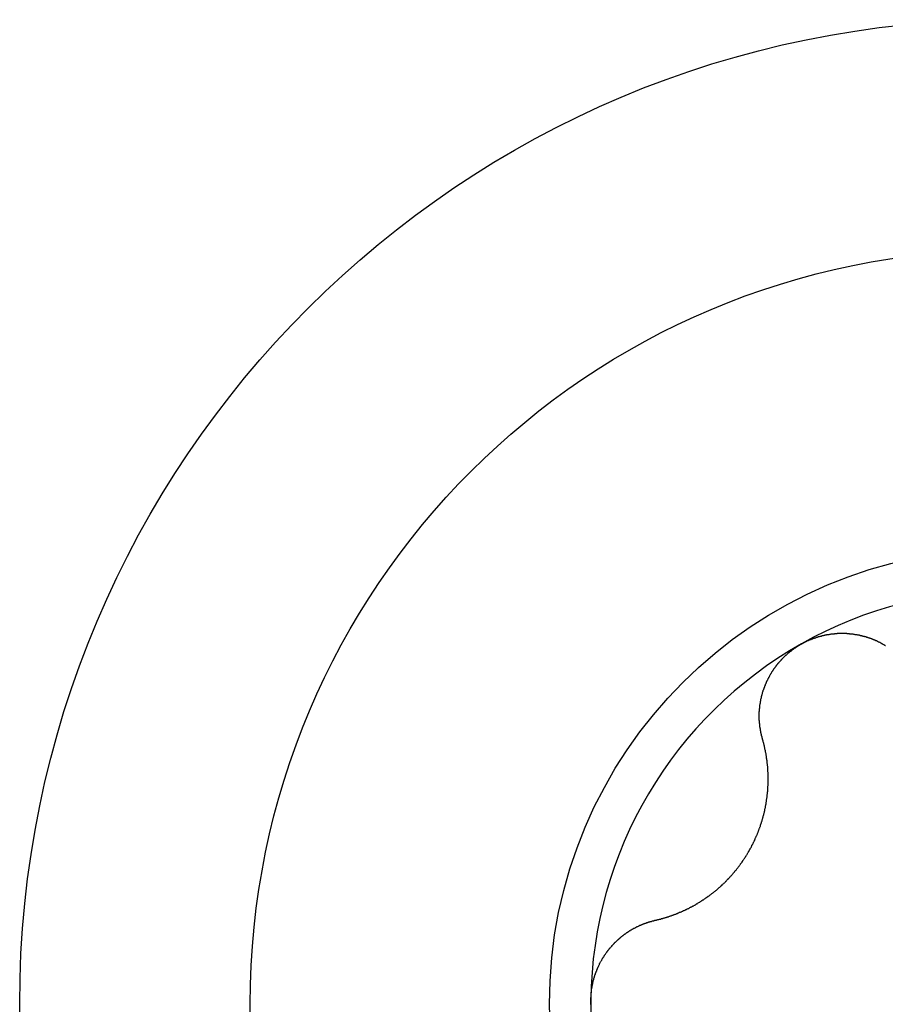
# Model space of a CAD drawing. Extents: x 1107 to 4046, y 937 to 3355.
# Tile 291 of 656: x 1147.21 to 1151.34, y 2226.71 to 2231.41. Entities that reach past the tile are written whole.
import ezdxf

# ---------------------------------------------------------------- set-up
doc = ezdxf.new("R2010")
doc.units = 0
doc.layers.add('KF_VIDA_L___C_RIGHT', color=7, linetype='CONTINUOUS')

# ---------------------------------------------------------------- blocks, each defined once
blk = doc.blocks.new('KF_VIDA_L___C_RIGHT')
at = {"layer": 'KF_VIDA_L___C_RIGHT'}
for points in [[(-435.77, 539.22, 0), (-435.768, 539.221, 0), (-435.767, 539.222, 0), (-435.765, 539.223, 0), (-435.763, 539.224, 0), (-435.761, 539.225, 0), (-435.759, 539.226, 0), (-435.757, 539.227, 0), (-435.755, 539.228, 0), (-435.753, 539.229, 0), (-435.752, 539.23, 0), (-435.75, 539.231, 0), (-435.748, 539.232, 0), (-435.746, 539.233, 0), (-435.744, 539.234, 0), (-435.742, 539.235, 0), (-435.74, 539.236, 0), (-435.738, 539.236, 0), (-435.736, 539.237, 0), (-435.734, 539.238, 0), (-435.732, 539.239, 0), (-435.73, 539.24, 0), (-435.728, 539.241, 0), (-435.726, 539.242, 0), (-435.724, 539.242, 0), (-435.722, 539.243, 0), (-435.72, 539.244, 0), (-435.718, 539.245, 0), (-435.716, 539.245, 0), (-435.714, 539.246, 0), (-435.712, 539.247, 0), (-435.71, 539.248, 0), (-435.708, 539.248, 0), (-435.706, 539.249, 0), (-435.704, 539.25, 0), (-435.702, 539.25, 0), (-435.7, 539.251, 0), (-435.698, 539.252, 0), (-435.696, 539.252, 0), (-435.694, 539.253, 0), (-435.692, 539.254, 0), (-435.69, 539.254, 0), (-435.688, 539.255, 0), (-435.686, 539.256, 0), (-435.683, 539.256, 0), (-435.681, 539.257, 0), (-435.679, 539.257, 0), (-435.677, 539.258, 0), (-435.675, 539.258, 0), (-435.673, 539.259, 0), (-435.671, 539.26, 0), (-435.669, 539.26, 0), (-435.667, 539.261, 0), (-435.665, 539.261, 0), (-435.662, 539.262, 0), (-435.66, 539.262, 0), (-435.658, 539.262, 0), (-435.656, 539.263, 0), (-435.654, 539.263, 0), (-435.652, 539.264, 0), (-435.65, 539.264, 0), (-435.648, 539.265, 0), (-435.645, 539.265, 0), (-435.643, 539.265, 0), (-435.641, 539.266, 0), (-435.639, 539.266, 0), (-435.637, 539.266, 0), (-435.635, 539.267, 0), (-435.633, 539.267, 0), (-435.631, 539.267, 0), (-435.628, 539.268, 0), (-435.626, 539.268, 0), (-435.624, 539.268, 0), (-435.622, 539.268, 0), (-435.62, 539.269, 0), (-435.618, 539.269, 0), (-435.616, 539.269, 0), (-435.613, 539.269, 0), (-435.611, 539.27, 0), (-435.609, 539.27, 0), (-435.607, 539.27, 0), (-435.605, 539.27, 0), (-435.603, 539.27, 0), (-435.6, 539.27, 0), (-435.598, 539.271, 0), (-435.596, 539.271, 0), (-435.594, 539.271, 0), (-435.592, 539.271, 0), (-435.59, 539.271, 0), (-435.588, 539.271, 0), (-435.585, 539.271, 0), (-435.583, 539.271, 0), (-435.581, 539.271, 0), (-435.579, 539.271, 0), (-435.577, 539.271, 0), (-435.575, 539.271, 0), (-435.573, 539.271, 0), (-435.57, 539.271, 0), (-435.568, 539.271, 0), (-435.566, 539.271, 0), (-435.564, 539.271, 0), (-435.562, 539.271, 0), (-435.56, 539.271, 0), (-435.558, 539.271, 0), (-435.555, 539.271, 0), (-435.553, 539.27, 0), (-435.551, 539.27, 0), (-435.549, 539.27, 0), (-435.547, 539.27, 0), (-435.545, 539.27, 0), (-435.543, 539.27, 0), (-435.541, 539.269, 0), (-435.539, 539.269, 0), (-435.536, 539.269, 0), (-435.534, 539.269, 0), (-435.532, 539.269, 0), (-435.53, 539.268, 0), (-435.528, 539.268, 0), (-435.526, 539.268, 0), (-435.524, 539.268, 0), (-435.522, 539.267, 0), (-435.52, 539.267, 0), (-435.518, 539.267, 0), (-435.515, 539.266, 0), (-435.513, 539.266, 0), (-435.511, 539.266, 0), (-435.509, 539.265, 0), (-435.507, 539.265, 0), (-435.505, 539.265, 0), (-435.503, 539.264, 0), (-435.501, 539.264, 0), (-435.499, 539.263, 0), (-435.497, 539.263, 0), (-435.495, 539.263, 0), (-435.493, 539.262, 0), (-435.491, 539.262, 0), (-435.489, 539.261, 0), (-435.487, 539.261, 0), (-435.485, 539.26, 0), (-435.483, 539.26, 0), (-435.481, 539.259, 0), (-435.479, 539.259, 0), (-435.477, 539.258, 0), (-435.475, 539.258, 0), (-435.473, 539.257, 0), (-435.471, 539.257, 0), (-435.469, 539.256, 0), (-435.467, 539.256, 0), (-435.465, 539.255, 0), (-435.463, 539.255, 0), (-435.461, 539.254, 0), (-435.459, 539.253, 0), (-435.457, 539.253, 0), (-435.455, 539.252, 0), (-435.453, 539.251, 0), (-435.451, 539.251, 0), (-435.449, 539.25, 0), (-435.447, 539.25, 0), (-435.446, 539.249, 0), (-435.444, 539.248, 0), (-435.442, 539.248, 0), (-435.44, 539.247, 0), (-435.438, 539.246, 0), (-435.436, 539.246, 0), (-435.434, 539.245, 0), (-435.432, 539.244, 0), (-435.431, 539.243, 0), (-435.429, 539.243, 0), (-435.427, 539.242, 0), (-435.425, 539.241, 0), (-435.423, 539.24, 0), (-435.421, 539.24, 0), (-435.42, 539.239, 0), (-435.418, 539.238, 0), (-435.416, 539.237, 0), (-435.414, 539.236, 0), (-435.412, 539.236, 0), (-435.411, 539.235, 0), (-435.409, 539.234, 0), (-435.407, 539.233, 0), (-435.405, 539.232, 0), (-435.404, 539.231, 0), (-435.402, 539.231, 0), (-435.4, 539.23, 0), (-435.398, 539.229, 0), (-435.396, 539.228, 0), (-435.395, 539.227, 0), (-435.393, 539.226, 0), (-435.391, 539.225, 0), (-435.389, 539.224, 0), (-435.388, 539.223, 0), (-435.386, 539.222, 0), (-435.384, 539.221, 0), (-435.383, 539.22, 0), (-435.381, 539.219, 0), (-435.379, 539.218, 0), (-435.377, 539.217, 0), (-435.376, 539.216, 0), (-435.374, 539.215, 0), (-435.372, 539.214, 0), (-435.371, 539.213, 0), (-435.369, 539.212, 0)], [(-435.956, 538.767, 0), (-435.956, 538.769, 0), (-435.957, 538.771, 0), (-435.957, 538.772, 0), (-435.958, 538.774, 0), (-435.958, 538.776, 0), (-435.959, 538.778, 0), (-435.959, 538.78, 0), (-435.96, 538.782, 0), (-435.96, 538.784, 0), (-435.961, 538.786, 0), (-435.961, 538.788, 0), (-435.962, 538.79, 0), (-435.962, 538.792, 0), (-435.962, 538.794, 0), (-435.963, 538.796, 0), (-435.963, 538.798, 0), (-435.964, 538.8, 0), (-435.964, 538.801, 0), (-435.964, 538.803, 0), (-435.965, 538.805, 0), (-435.965, 538.807, 0), (-435.965, 538.809, 0), (-435.966, 538.811, 0), (-435.966, 538.813, 0), (-435.966, 538.815, 0), (-435.967, 538.817, 0), (-435.967, 538.819, 0), (-435.967, 538.821, 0), (-435.968, 538.823, 0), (-435.968, 538.825, 0), (-435.968, 538.827, 0), (-435.968, 538.829, 0), (-435.969, 538.831, 0), (-435.969, 538.833, 0), (-435.969, 538.835, 0), (-435.969, 538.837, 0), (-435.969, 538.839, 0), (-435.97, 538.841, 0), (-435.97, 538.843, 0), (-435.97, 538.845, 0), (-435.97, 538.847, 0), (-435.97, 538.849, 0), (-435.97, 538.851, 0), (-435.97, 538.853, 0), (-435.971, 538.855, 0), (-435.971, 538.857, 0), (-435.971, 538.859, 0), (-435.971, 538.861, 0), (-435.971, 538.863, 0), (-435.971, 538.865, 0), (-435.971, 538.867, 0), (-435.971, 538.869, 0), (-435.971, 538.871, 0), (-435.971, 538.873, 0), (-435.971, 538.875, 0), (-435.971, 538.877, 0), (-435.971, 538.879, 0), (-435.971, 538.881, 0), (-435.971, 538.883, 0), (-435.971, 538.885, 0), (-435.971, 538.887, 0), (-435.971, 538.889, 0), (-435.971, 538.891, 0), (-435.971, 538.892, 0), (-435.971, 538.894, 0), (-435.971, 538.896, 0), (-435.971, 538.898, 0), (-435.97, 538.9, 0), (-435.97, 538.902, 0), (-435.97, 538.904, 0), (-435.97, 538.906, 0), (-435.97, 538.908, 0), (-435.97, 538.91, 0), (-435.97, 538.912, 0), (-435.969, 538.914, 0), (-435.969, 538.916, 0), (-435.969, 538.918, 0), (-435.969, 538.92, 0), (-435.969, 538.922, 0), (-435.968, 538.924, 0), (-435.968, 538.926, 0), (-435.968, 538.928, 0), (-435.968, 538.93, 0), (-435.967, 538.932, 0), (-435.967, 538.934, 0), (-435.967, 538.936, 0), (-435.966, 538.938, 0), (-435.966, 538.94, 0), (-435.966, 538.942, 0), (-435.965, 538.943, 0), (-435.965, 538.945, 0), (-435.965, 538.947, 0), (-435.964, 538.949, 0), (-435.964, 538.951, 0), (-435.964, 538.953, 0), (-435.963, 538.955, 0), (-435.963, 538.957, 0), (-435.962, 538.959, 0), (-435.962, 538.961, 0), (-435.961, 538.963, 0), (-435.961, 538.965, 0), (-435.961, 538.967, 0), (-435.96, 538.969, 0), (-435.96, 538.971, 0), (-435.959, 538.973, 0), (-435.959, 538.975, 0), (-435.958, 538.977, 0), (-435.958, 538.979, 0), (-435.957, 538.981, 0), (-435.956, 538.983, 0), (-435.956, 538.985, 0), (-435.955, 538.987, 0), (-435.955, 538.989, 0), (-435.954, 538.991, 0), (-435.954, 538.993, 0), (-435.953, 538.995, 0), (-435.952, 538.997, 0), (-435.952, 538.999, 0), (-435.951, 539.001, 0), (-435.95, 539.003, 0), (-435.95, 539.005, 0), (-435.949, 539.006, 0), (-435.948, 539.008, 0), (-435.948, 539.01, 0), (-435.947, 539.012, 0), (-435.946, 539.014, 0), (-435.945, 539.016, 0), (-435.945, 539.018, 0), (-435.944, 539.02, 0), (-435.943, 539.022, 0), (-435.942, 539.024, 0), (-435.942, 539.026, 0), (-435.941, 539.028, 0), (-435.94, 539.03, 0), (-435.939, 539.032, 0), (-435.938, 539.034, 0), (-435.937, 539.036, 0), (-435.937, 539.038, 0), (-435.936, 539.04, 0), (-435.935, 539.042, 0), (-435.934, 539.043, 0), (-435.933, 539.045, 0), (-435.932, 539.047, 0), (-435.931, 539.049, 0), (-435.93, 539.051, 0), (-435.929, 539.053, 0), (-435.928, 539.055, 0), (-435.927, 539.057, 0), (-435.926, 539.059, 0), (-435.925, 539.061, 0), (-435.924, 539.062, 0), (-435.923, 539.064, 0), (-435.922, 539.066, 0), (-435.921, 539.068, 0), (-435.92, 539.07, 0), (-435.919, 539.072, 0), (-435.918, 539.074, 0), (-435.917, 539.076, 0), (-435.916, 539.077, 0), (-435.915, 539.079, 0), (-435.914, 539.081, 0), (-435.913, 539.083, 0), (-435.912, 539.085, 0), (-435.911, 539.087, 0), (-435.909, 539.088, 0), (-435.908, 539.09, 0), (-435.907, 539.092, 0), (-435.906, 539.094, 0), (-435.905, 539.096, 0), (-435.903, 539.097, 0), (-435.902, 539.099, 0), (-435.901, 539.101, 0), (-435.9, 539.103, 0), (-435.899, 539.104, 0), (-435.897, 539.106, 0), (-435.896, 539.108, 0), (-435.895, 539.11, 0), (-435.894, 539.111, 0), (-435.892, 539.113, 0), (-435.891, 539.115, 0), (-435.89, 539.117, 0), (-435.888, 539.118, 0), (-435.887, 539.12, 0), (-435.886, 539.122, 0), (-435.884, 539.123, 0), (-435.883, 539.125, 0), (-435.882, 539.127, 0), (-435.88, 539.128, 0), (-435.879, 539.13, 0), (-435.877, 539.132, 0), (-435.876, 539.133, 0), (-435.875, 539.135, 0), (-435.873, 539.137, 0), (-435.872, 539.138, 0), (-435.87, 539.14, 0), (-435.869, 539.141, 0), (-435.867, 539.143, 0), (-435.866, 539.145, 0), (-435.864, 539.146, 0), (-435.863, 539.148, 0), (-435.861, 539.149, 0), (-435.86, 539.151, 0), (-435.858, 539.152, 0), (-435.857, 539.154, 0), (-435.855, 539.156, 0), (-435.854, 539.157, 0), (-435.852, 539.159, 0), (-435.851, 539.16, 0), (-435.849, 539.162, 0), (-435.848, 539.163, 0), (-435.846, 539.165, 0), (-435.844, 539.166, 0), (-435.843, 539.167, 0), (-435.841, 539.169, 0), (-435.84, 539.17, 0), (-435.838, 539.172, 0), (-435.836, 539.173, 0), (-435.835, 539.175, 0), (-435.833, 539.176, 0), (-435.831, 539.177, 0), (-435.83, 539.179, 0), (-435.828, 539.18, 0), (-435.826, 539.182, 0), (-435.825, 539.183, 0), (-435.823, 539.184, 0), (-435.821, 539.186, 0), (-435.82, 539.187, 0), (-435.818, 539.188, 0), (-435.816, 539.19, 0), (-435.815, 539.191, 0), (-435.813, 539.192, 0), (-435.811, 539.194, 0), (-435.81, 539.195, 0), (-435.808, 539.196, 0), (-435.806, 539.197, 0), (-435.804, 539.199, 0), (-435.803, 539.2, 0), (-435.801, 539.201, 0), (-435.799, 539.202, 0), (-435.797, 539.203, 0), (-435.796, 539.205, 0), (-435.794, 539.206, 0), (-435.792, 539.207, 0), (-435.79, 539.208, 0), (-435.788, 539.209, 0), (-435.787, 539.21, 0), (-435.785, 539.212, 0), (-435.783, 539.213, 0), (-435.781, 539.214, 0), (-435.779, 539.215, 0), (-435.778, 539.216, 0), (-435.776, 539.217, 0), (-435.774, 539.218, 0), (-435.772, 539.219, 0), (-435.77, 539.22, 0)], [(-436.467, 537.901, 0), (-436.465, 537.902, 0), (-436.462, 537.902, 0), (-436.46, 537.903, 0), (-436.458, 537.903, 0), (-436.455, 537.904, 0), (-436.453, 537.904, 0), (-436.451, 537.905, 0), (-436.448, 537.906, 0), (-436.446, 537.906, 0), (-436.444, 537.907, 0), (-436.441, 537.907, 0), (-436.439, 537.908, 0), (-436.437, 537.909, 0), (-436.434, 537.909, 0), (-436.432, 537.91, 0), (-436.43, 537.911, 0), (-436.428, 537.911, 0), (-436.425, 537.912, 0), (-436.423, 537.913, 0), (-436.421, 537.913, 0), (-436.418, 537.914, 0), (-436.416, 537.915, 0), (-436.414, 537.916, 0), (-436.411, 537.916, 0), (-436.409, 537.917, 0), (-436.407, 537.918, 0), (-436.405, 537.918, 0), (-436.402, 537.919, 0), (-436.4, 537.92, 0), (-436.398, 537.921, 0), (-436.395, 537.922, 0), (-436.393, 537.922, 0), (-436.391, 537.923, 0), (-436.389, 537.924, 0), (-436.386, 537.925, 0), (-436.384, 537.925, 0), (-436.382, 537.926, 0), (-436.38, 537.927, 0), (-436.377, 537.928, 0), (-436.375, 537.929, 0), (-436.373, 537.93, 0), (-436.371, 537.931, 0), (-436.369, 537.931, 0), (-436.366, 537.932, 0), (-436.364, 537.933, 0), (-436.362, 537.934, 0), (-436.36, 537.935, 0), (-436.358, 537.936, 0), (-436.355, 537.937, 0), (-436.353, 537.938, 0), (-436.351, 537.939, 0), (-436.349, 537.939, 0), (-436.347, 537.94, 0), (-436.344, 537.941, 0), (-436.342, 537.942, 0), (-436.34, 537.943, 0), (-436.338, 537.944, 0), (-436.336, 537.945, 0), (-436.334, 537.946, 0), (-436.332, 537.947, 0), (-436.329, 537.948, 0), (-436.327, 537.949, 0), (-436.325, 537.95, 0), (-436.323, 537.951, 0), (-436.321, 537.952, 0), (-436.319, 537.953, 0), (-436.317, 537.954, 0), (-436.315, 537.955, 0), (-436.313, 537.956, 0), (-436.31, 537.957, 0), (-436.308, 537.958, 0), (-436.306, 537.959, 0), (-436.304, 537.96, 0), (-436.302, 537.962, 0), (-436.3, 537.963, 0), (-436.298, 537.964, 0), (-436.296, 537.965, 0), (-436.293, 537.966, 0), (-436.291, 537.967, 0), (-436.289, 537.968, 0), (-436.287, 537.969, 0), (-436.285, 537.971, 0), (-436.283, 537.972, 0), (-436.281, 537.973, 0), (-436.279, 537.974, 0), (-436.276, 537.975, 0), (-436.274, 537.977, 0), (-436.272, 537.978, 0), (-436.27, 537.979, 0), (-436.268, 537.98, 0), (-436.266, 537.982, 0), (-436.264, 537.983, 0), (-436.262, 537.984, 0), (-436.259, 537.986, 0), (-436.257, 537.987, 0), (-436.255, 537.988, 0), (-436.253, 537.99, 0), (-436.251, 537.991, 0), (-436.249, 537.992, 0), (-436.247, 537.994, 0), (-436.245, 537.995, 0), (-436.243, 537.996, 0), (-436.24, 537.998, 0), (-436.238, 537.999, 0), (-436.236, 538, 0), (-436.234, 538.002, 0), (-436.232, 538.003, 0), (-436.23, 538.005, 0), (-436.228, 538.006, 0), (-436.226, 538.008, 0), (-436.224, 538.009, 0), (-436.221, 538.011, 0), (-436.219, 538.012, 0), (-436.217, 538.014, 0), (-436.215, 538.015, 0), (-436.213, 538.017, 0), (-436.211, 538.018, 0), (-436.209, 538.02, 0), (-436.207, 538.021, 0), (-436.205, 538.023, 0), (-436.203, 538.024, 0), (-436.201, 538.026, 0), (-436.199, 538.027, 0), (-436.197, 538.029, 0), (-436.194, 538.031, 0), (-436.192, 538.032, 0), (-436.19, 538.034, 0), (-436.188, 538.035, 0), (-436.186, 538.037, 0), (-436.184, 538.039, 0), (-436.182, 538.04, 0), (-436.18, 538.042, 0), (-436.178, 538.044, 0), (-436.176, 538.045, 0), (-436.174, 538.047, 0), (-436.172, 538.049, 0), (-436.17, 538.05, 0), (-436.168, 538.052, 0), (-436.166, 538.054, 0), (-436.164, 538.056, 0), (-436.162, 538.057, 0), (-436.16, 538.059, 0), (-436.158, 538.061, 0), (-436.156, 538.063, 0), (-436.154, 538.064, 0), (-436.152, 538.066, 0), (-436.151, 538.068, 0), (-436.149, 538.07, 0), (-436.147, 538.071, 0), (-436.145, 538.073, 0), (-436.143, 538.075, 0), (-436.141, 538.077, 0), (-436.139, 538.079, 0), (-436.137, 538.081, 0), (-436.135, 538.082, 0), (-436.133, 538.084, 0), (-436.131, 538.086, 0), (-436.13, 538.088, 0), (-436.128, 538.09, 0), (-436.126, 538.092, 0), (-436.124, 538.094, 0), (-436.122, 538.096, 0), (-436.12, 538.098, 0), (-436.119, 538.1, 0), (-436.117, 538.101, 0), (-436.115, 538.103, 0), (-436.113, 538.105, 0), (-436.111, 538.107, 0), (-436.11, 538.109, 0), (-436.108, 538.111, 0), (-436.106, 538.113, 0), (-436.104, 538.115, 0), (-436.102, 538.117, 0), (-436.101, 538.119, 0), (-436.099, 538.121, 0), (-436.097, 538.123, 0), (-436.095, 538.125, 0), (-436.094, 538.127, 0), (-436.092, 538.129, 0), (-436.09, 538.131, 0), (-436.089, 538.133, 0), (-436.087, 538.135, 0), (-436.085, 538.137, 0), (-436.084, 538.139, 0), (-436.082, 538.141, 0), (-436.08, 538.144, 0), (-436.079, 538.146, 0), (-436.077, 538.148, 0), (-436.075, 538.15, 0), (-436.074, 538.152, 0), (-436.072, 538.154, 0), (-436.071, 538.156, 0), (-436.069, 538.158, 0), (-436.067, 538.16, 0), (-436.066, 538.162, 0), (-436.064, 538.164, 0), (-436.063, 538.167, 0), (-436.061, 538.169, 0), (-436.06, 538.171, 0), (-436.058, 538.173, 0), (-436.056, 538.175, 0), (-436.055, 538.177, 0), (-436.053, 538.179, 0), (-436.052, 538.181, 0), (-436.05, 538.184, 0), (-436.049, 538.186, 0), (-436.048, 538.188, 0), (-436.046, 538.19, 0), (-436.045, 538.192, 0), (-436.043, 538.194, 0), (-436.042, 538.196, 0), (-436.04, 538.199, 0), (-436.039, 538.201, 0), (-436.038, 538.203, 0), (-436.036, 538.205, 0), (-436.035, 538.207, 0), (-436.033, 538.209, 0), (-436.032, 538.212, 0), (-436.031, 538.214, 0), (-436.029, 538.216, 0), (-436.028, 538.218, 0), (-436.027, 538.22, 0), (-436.025, 538.223, 0), (-436.024, 538.225, 0), (-436.023, 538.227, 0), (-436.022, 538.229, 0), (-436.02, 538.231, 0), (-436.019, 538.234, 0), (-436.018, 538.236, 0), (-436.017, 538.238, 0), (-436.015, 538.24, 0), (-436.014, 538.243, 0), (-436.013, 538.245, 0), (-436.012, 538.247, 0), (-436.01, 538.249, 0), (-436.009, 538.252, 0), (-436.008, 538.254, 0), (-436.007, 538.256, 0), (-436.006, 538.259, 0), (-436.004, 538.261, 0), (-436.003, 538.263, 0), (-436.002, 538.265, 0), (-436.001, 538.268, 0), (-436, 538.27, 0), (-435.999, 538.273, 0), (-435.997, 538.275, 0), (-435.996, 538.277, 0), (-435.995, 538.28, 0), (-435.994, 538.282, 0), (-435.993, 538.284, 0), (-435.992, 538.287, 0), (-435.991, 538.289, 0), (-435.99, 538.292, 0), (-435.989, 538.294, 0), (-435.988, 538.296, 0), (-435.987, 538.299, 0), (-435.986, 538.301, 0), (-435.984, 538.304, 0), (-435.983, 538.306, 0), (-435.982, 538.308, 0), (-435.981, 538.311, 0), (-435.98, 538.313, 0), (-435.979, 538.316, 0), (-435.978, 538.318, 0), (-435.977, 538.321, 0), (-435.976, 538.323, 0), (-435.975, 538.326, 0), (-435.975, 538.328, 0), (-435.974, 538.331, 0), (-435.973, 538.333, 0), (-435.972, 538.336, 0), (-435.971, 538.338, 0), (-435.97, 538.341, 0), (-435.969, 538.343, 0), (-435.968, 538.346, 0), (-435.967, 538.348, 0), (-435.966, 538.351, 0), (-435.965, 538.353, 0), (-435.965, 538.356, 0), (-435.964, 538.358, 0), (-435.963, 538.361, 0), (-435.962, 538.363, 0), (-435.961, 538.366, 0), (-435.961, 538.368, 0), (-435.96, 538.371, 0), (-435.959, 538.373, 0), (-435.958, 538.376, 0), (-435.957, 538.378, 0), (-435.957, 538.381, 0), (-435.956, 538.383, 0), (-435.955, 538.386, 0), (-435.954, 538.388, 0), (-435.954, 538.391, 0), (-435.953, 538.394, 0), (-435.952, 538.396, 0), (-435.952, 538.399, 0), (-435.951, 538.401, 0), (-435.95, 538.404, 0), (-435.95, 538.406, 0), (-435.949, 538.409, 0), (-435.948, 538.412, 0), (-435.948, 538.414, 0), (-435.947, 538.417, 0), (-435.947, 538.419, 0), (-435.946, 538.422, 0), (-435.945, 538.424, 0), (-435.945, 538.427, 0), (-435.944, 538.429, 0), (-435.944, 538.432, 0), (-435.943, 538.435, 0), (-435.943, 538.437, 0), (-435.942, 538.44, 0), (-435.942, 538.442, 0), (-435.941, 538.445, 0), (-435.941, 538.447, 0), (-435.94, 538.45, 0), (-435.94, 538.453, 0), (-435.939, 538.455, 0), (-435.939, 538.458, 0), (-435.938, 538.46, 0), (-435.938, 538.463, 0), (-435.938, 538.465, 0), (-435.937, 538.468, 0), (-435.937, 538.471, 0), (-435.936, 538.473, 0), (-435.936, 538.476, 0), (-435.936, 538.478, 0), (-435.935, 538.481, 0), (-435.935, 538.483, 0), (-435.935, 538.486, 0), (-435.934, 538.489, 0), (-435.934, 538.491, 0), (-435.934, 538.494, 0), (-435.933, 538.496, 0), (-435.933, 538.499, 0), (-435.933, 538.501, 0), (-435.932, 538.504, 0), (-435.932, 538.506, 0), (-435.932, 538.509, 0), (-435.932, 538.511, 0), (-435.932, 538.514, 0), (-435.931, 538.516, 0), (-435.931, 538.519, 0), (-435.931, 538.522, 0), (-435.931, 538.524, 0), (-435.931, 538.527, 0), (-435.93, 538.529, 0), (-435.93, 538.532, 0), (-435.93, 538.534, 0), (-435.93, 538.537, 0), (-435.93, 538.539, 0), (-435.93, 538.542, 0), (-435.929, 538.544, 0), (-435.929, 538.547, 0), (-435.929, 538.549, 0), (-435.929, 538.552, 0), (-435.929, 538.554, 0), (-435.929, 538.556, 0), (-435.929, 538.559, 0), (-435.929, 538.561, 0), (-435.929, 538.564, 0), (-435.929, 538.566, 0), (-435.929, 538.569, 0), (-435.929, 538.571, 0), (-435.929, 538.574, 0), (-435.929, 538.576, 0), (-435.929, 538.578, 0), (-435.929, 538.581, 0), (-435.929, 538.583, 0), (-435.929, 538.586, 0), (-435.929, 538.588, 0), (-435.929, 538.591, 0), (-435.929, 538.593, 0), (-435.929, 538.595, 0), (-435.929, 538.598, 0), (-435.929, 538.6, 0), (-435.929, 538.602, 0), (-435.929, 538.605, 0), (-435.929, 538.607, 0), (-435.93, 538.609, 0), (-435.93, 538.612, 0), (-435.93, 538.614, 0), (-435.93, 538.616, 0), (-435.93, 538.619, 0), (-435.93, 538.621, 0), (-435.93, 538.623, 0), (-435.931, 538.626, 0), (-435.931, 538.628, 0), (-435.931, 538.631, 0), (-435.931, 538.633, 0), (-435.931, 538.635, 0), (-435.932, 538.638, 0), (-435.932, 538.64, 0), (-435.932, 538.642, 0), (-435.932, 538.645, 0), (-435.932, 538.647, 0), (-435.933, 538.649, 0), (-435.933, 538.652, 0), (-435.933, 538.654, 0), (-435.933, 538.656, 0), (-435.934, 538.659, 0), (-435.934, 538.661, 0), (-435.934, 538.663, 0), (-435.935, 538.666, 0), (-435.935, 538.668, 0), (-435.935, 538.671, 0), (-435.936, 538.673, 0), (-435.936, 538.675, 0), (-435.936, 538.678, 0), (-435.937, 538.68, 0), (-435.937, 538.682, 0), (-435.937, 538.685, 0), (-435.938, 538.687, 0), (-435.938, 538.689, 0), (-435.939, 538.692, 0), (-435.939, 538.694, 0), (-435.939, 538.696, 0), (-435.94, 538.699, 0), (-435.94, 538.701, 0), (-435.941, 538.704, 0), (-435.941, 538.706, 0), (-435.942, 538.708, 0), (-435.942, 538.711, 0), (-435.943, 538.713, 0), (-435.943, 538.715, 0), (-435.944, 538.718, 0), (-435.944, 538.72, 0), (-435.945, 538.722, 0), (-435.945, 538.725, 0), (-435.946, 538.727, 0), (-435.946, 538.729, 0), (-435.947, 538.732, 0), (-435.947, 538.734, 0), (-435.948, 538.736, 0), (-435.948, 538.739, 0), (-435.949, 538.741, 0), (-435.949, 538.743, 0), (-435.95, 538.746, 0), (-435.951, 538.748, 0), (-435.951, 538.75, 0), (-435.952, 538.753, 0), (-435.953, 538.755, 0), (-435.953, 538.757, 0), (-435.954, 538.76, 0), (-435.954, 538.762, 0), (-435.955, 538.764, 0), (-435.956, 538.767, 0)], [(-436.775, 537.52, 0), (-436.775, 537.522, 0), (-436.775, 537.524, 0), (-436.775, 537.526, 0), (-436.775, 537.528, 0), (-436.775, 537.53, 0), (-436.775, 537.533, 0), (-436.774, 537.535, 0), (-436.774, 537.537, 0), (-436.774, 537.539, 0), (-436.774, 537.541, 0), (-436.774, 537.543, 0), (-436.774, 537.545, 0), (-436.774, 537.547, 0), (-436.773, 537.55, 0), (-436.773, 537.552, 0), (-436.773, 537.554, 0), (-436.773, 537.556, 0), (-436.773, 537.558, 0), (-436.772, 537.56, 0), (-436.772, 537.562, 0), (-436.772, 537.564, 0), (-436.772, 537.567, 0), (-436.771, 537.569, 0), (-436.771, 537.571, 0), (-436.771, 537.573, 0), (-436.77, 537.575, 0), (-436.77, 537.577, 0), (-436.77, 537.579, 0), (-436.769, 537.581, 0), (-436.769, 537.584, 0), (-436.769, 537.586, 0), (-436.768, 537.588, 0), (-436.768, 537.59, 0), (-436.767, 537.592, 0), (-436.767, 537.594, 0), (-436.767, 537.596, 0), (-436.766, 537.598, 0), (-436.766, 537.6, 0), (-436.765, 537.603, 0), (-436.765, 537.605, 0), (-436.764, 537.607, 0), (-436.764, 537.609, 0), (-436.763, 537.611, 0), (-436.763, 537.613, 0), (-436.762, 537.615, 0), (-436.762, 537.617, 0), (-436.761, 537.619, 0), (-436.76, 537.621, 0), (-436.76, 537.623, 0), (-436.759, 537.626, 0), (-436.759, 537.628, 0), (-436.758, 537.63, 0), (-436.757, 537.632, 0), (-436.757, 537.634, 0), (-436.756, 537.636, 0), (-436.755, 537.638, 0), (-436.755, 537.64, 0), (-436.754, 537.642, 0), (-436.753, 537.644, 0), (-436.753, 537.646, 0), (-436.752, 537.648, 0), (-436.751, 537.65, 0), (-436.751, 537.652, 0), (-436.75, 537.654, 0), (-436.749, 537.656, 0), (-436.748, 537.658, 0), (-436.747, 537.66, 0), (-436.747, 537.662, 0), (-436.746, 537.664, 0), (-436.745, 537.666, 0), (-436.744, 537.668, 0), (-436.743, 537.67, 0), (-436.743, 537.672, 0), (-436.742, 537.674, 0), (-436.741, 537.676, 0), (-436.74, 537.678, 0), (-436.739, 537.68, 0), (-436.738, 537.682, 0), (-436.737, 537.684, 0), (-436.736, 537.686, 0), (-436.735, 537.688, 0), (-436.734, 537.69, 0), (-436.733, 537.692, 0), (-436.733, 537.694, 0), (-436.732, 537.696, 0), (-436.731, 537.698, 0), (-436.73, 537.7, 0), (-436.729, 537.702, 0), (-436.728, 537.703, 0), (-436.727, 537.705, 0), (-436.725, 537.707, 0), (-436.724, 537.709, 0), (-436.723, 537.711, 0), (-436.722, 537.713, 0), (-436.721, 537.715, 0), (-436.72, 537.717, 0), (-436.719, 537.718, 0), (-436.718, 537.72, 0), (-436.717, 537.722, 0), (-436.716, 537.724, 0), (-436.715, 537.726, 0), (-436.713, 537.727, 0), (-436.712, 537.729, 0), (-436.711, 537.731, 0), (-436.71, 537.733, 0), (-436.709, 537.735, 0), (-436.708, 537.736, 0), (-436.706, 537.738, 0), (-436.705, 537.74, 0), (-436.704, 537.742, 0), (-436.703, 537.743, 0), (-436.701, 537.745, 0), (-436.7, 537.747, 0), (-436.699, 537.749, 0), (-436.698, 537.75, 0), (-436.696, 537.752, 0), (-436.695, 537.754, 0), (-436.694, 537.755, 0), (-436.693, 537.757, 0), (-436.691, 537.759, 0), (-436.69, 537.76, 0), (-436.689, 537.762, 0), (-436.687, 537.764, 0), (-436.686, 537.765, 0), (-436.685, 537.767, 0), (-436.683, 537.768, 0), (-436.682, 537.77, 0), (-436.681, 537.772, 0), (-436.679, 537.773, 0), (-436.678, 537.775, 0), (-436.677, 537.776, 0), (-436.675, 537.778, 0), (-436.674, 537.78, 0), (-436.672, 537.781, 0), (-436.671, 537.783, 0), (-436.67, 537.784, 0), (-436.668, 537.786, 0), (-436.667, 537.787, 0), (-436.665, 537.789, 0), (-436.664, 537.79, 0), (-436.663, 537.792, 0), (-436.661, 537.793, 0), (-436.66, 537.795, 0), (-436.658, 537.796, 0), (-436.657, 537.797, 0), (-436.655, 537.799, 0), (-436.654, 537.8, 0), (-436.652, 537.802, 0), (-436.651, 537.803, 0), (-436.649, 537.805, 0), (-436.648, 537.806, 0), (-436.646, 537.807, 0), (-436.645, 537.809, 0), (-436.643, 537.81, 0), (-436.642, 537.811, 0), (-436.64, 537.813, 0), (-436.639, 537.814, 0), (-436.637, 537.815, 0), (-436.636, 537.817, 0), (-436.634, 537.818, 0), (-436.633, 537.819, 0), (-436.631, 537.821, 0), (-436.63, 537.822, 0), (-436.628, 537.823, 0), (-436.627, 537.824, 0), (-436.625, 537.826, 0), (-436.624, 537.827, 0), (-436.622, 537.828, 0), (-436.62, 537.829, 0), (-436.619, 537.83, 0), (-436.617, 537.832, 0), (-436.616, 537.833, 0), (-436.614, 537.834, 0), (-436.613, 537.835, 0), (-436.611, 537.836, 0), (-436.609, 537.837, 0), (-436.608, 537.839, 0), (-436.606, 537.84, 0), (-436.605, 537.841, 0), (-436.603, 537.842, 0), (-436.601, 537.843, 0), (-436.6, 537.844, 0), (-436.598, 537.845, 0), (-436.596, 537.846, 0), (-436.595, 537.847, 0), (-436.593, 537.848, 0), (-436.591, 537.85, 0), (-436.59, 537.851, 0), (-436.588, 537.852, 0), (-436.586, 537.853, 0), (-436.585, 537.854, 0), (-436.583, 537.855, 0), (-436.581, 537.856, 0), (-436.579, 537.857, 0), (-436.578, 537.858, 0), (-436.576, 537.859, 0), (-436.574, 537.86, 0), (-436.573, 537.861, 0), (-436.571, 537.862, 0), (-436.569, 537.863, 0), (-436.567, 537.863, 0), (-436.566, 537.864, 0), (-436.564, 537.865, 0), (-436.562, 537.866, 0), (-436.56, 537.867, 0), (-436.559, 537.868, 0), (-436.557, 537.869, 0), (-436.555, 537.87, 0), (-436.553, 537.871, 0), (-436.551, 537.872, 0), (-436.55, 537.872, 0), (-436.548, 537.873, 0), (-436.546, 537.874, 0), (-436.544, 537.875, 0), (-436.542, 537.876, 0), (-436.541, 537.877, 0), (-436.539, 537.877, 0), (-436.537, 537.878, 0), (-436.535, 537.879, 0), (-436.533, 537.88, 0), (-436.531, 537.881, 0), (-436.53, 537.881, 0), (-436.528, 537.882, 0), (-436.526, 537.883, 0), (-436.524, 537.884, 0), (-436.522, 537.884, 0), (-436.52, 537.885, 0), (-436.518, 537.886, 0), (-436.517, 537.886, 0), (-436.515, 537.887, 0), (-436.513, 537.888, 0), (-436.511, 537.888, 0), (-436.509, 537.889, 0), (-436.507, 537.89, 0), (-436.505, 537.89, 0), (-436.503, 537.891, 0), (-436.502, 537.892, 0), (-436.5, 537.892, 0), (-436.498, 537.893, 0), (-436.496, 537.893, 0), (-436.494, 537.894, 0), (-436.492, 537.895, 0), (-436.49, 537.895, 0), (-436.488, 537.896, 0), (-436.486, 537.896, 0), (-436.484, 537.897, 0), (-436.483, 537.897, 0), (-436.481, 537.898, 0), (-436.479, 537.898, 0), (-436.477, 537.899, 0), (-436.475, 537.899, 0), (-436.473, 537.9, 0), (-436.471, 537.9, 0), (-436.469, 537.901, 0), (-436.467, 537.901, 0)], [(-436.775, 537.499, 0), (-436.775, 537.501, 0), (-436.775, 537.503, 0), (-436.775, 537.505, 0), (-436.775, 537.507, 0), (-436.775, 537.509, 0), (-436.775, 537.511, 0), (-436.775, 537.514, 0), (-436.775, 537.516, 0), (-436.775, 537.518, 0), (-436.775, 537.52, 0)]]:
    blk.add_polyline3d(points, dxfattribs=at)
for radius in [4.7, 3.6, 2.1725]:
    blk.add_circle((-434.8, 537.5), radius, dxfattribs=at)
for start, end in [(59.424, 119.424), (119.424, 179.424), (179.424, 239.424)]:
    blk.add_arc((-434.8, 537.5), 1.975, start, end, dxfattribs=at)

msp = doc.modelspace()

# ---------------------------------------------------------------- block references
at = {"layer": 'KF_VIDA_L___C_RIGHT'}
msp.add_blockref('KF_VIDA_L___C_RIGHT', (1586.7097, 1689.2132), dxfattribs=at)

doc.saveas('drawing.dxf')
